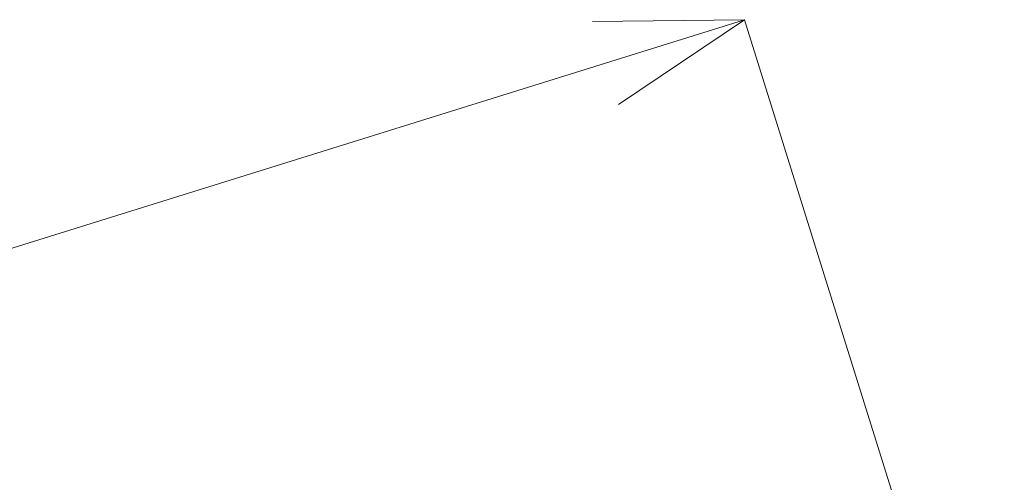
# Model space of a CAD drawing. Header units: millimetres. Extents: x -2233 to 61924, y -68080 to 6847.
# Tile 837 of 1056: x 23564 to 24580, y 3631 to 4109. Entities that reach past the tile are written whole.
import ezdxf

# ---------------------------------------------------------------- set-up
doc = ezdxf.new("R2010")
doc.units = ezdxf.units.MM
doc.layers.add('COTAS_P', color=1, linetype='Continuous', lineweight=0)
doc.dimstyles.new('R19_100', dxfattribs={"dimtxt": 250, "dimasz": 150, "dimexe": 150, "dimexo": 80, "dimgap": 100, "dimtad": 1, "dimtih": 1, "dimtoh": 1, "dimdsep": 46, "dimcen": 0.09, "dimadec": 0, "dimazin": 0, "dimtfac": 1, "dimtdec": 4, "dimtofl": 0, "dimtmove": 0, "dimatfit": 3, "dimfxl": 1, "dimtolj": 1, "dimtzin": 0, "dimarcsym": 0})

# ---------------------------------------------------------------- blocks, each defined once
blk = doc.blocks.new('DIM_R28_4')
at = {"layer": 'COTAS_P'}
for p, q in [((15248.4, 1279.1), (24311.8, 4109.1)), ((24311.8, 4109.1), (24155.2, 4107.3)), ((24311.8, 4109.1), (24182.1, 4021.4)), ((24580.1, 3250), (24311.8, 4109.1)), ((15248.4, 1279.1), (15378.1, 1366.8)), ((15248.4, 1279.1), (15405, 1280.8)), ((15516.6, 420), (15248.4, 1279.1))]:
    blk.add_line(p, q, dxfattribs=at)
blk.add_text('9495 P', height=250, rotation=17.3406, dxfattribs=at).set_placement((19750.3, 2789.5))

msp = doc.modelspace()

# ---------------------------------------------------------------- dimensions: what is measured, and where the dimension line sits
at = {"layer": 'COTAS_P'}
dim = msp.add_aligned_dim(p1=(15516.618, 420), p2=(24580.067, 3250), distance=900, text='<> P', dimstyle='R19_100', dxfattribs=at)
dim.commit()
dim.dimension.update_dxf_attribs({"geometry": 'DIM_R28_4', "text_midpoint": (19780.096, 2694.095)})

doc.saveas('drawing.dxf')
